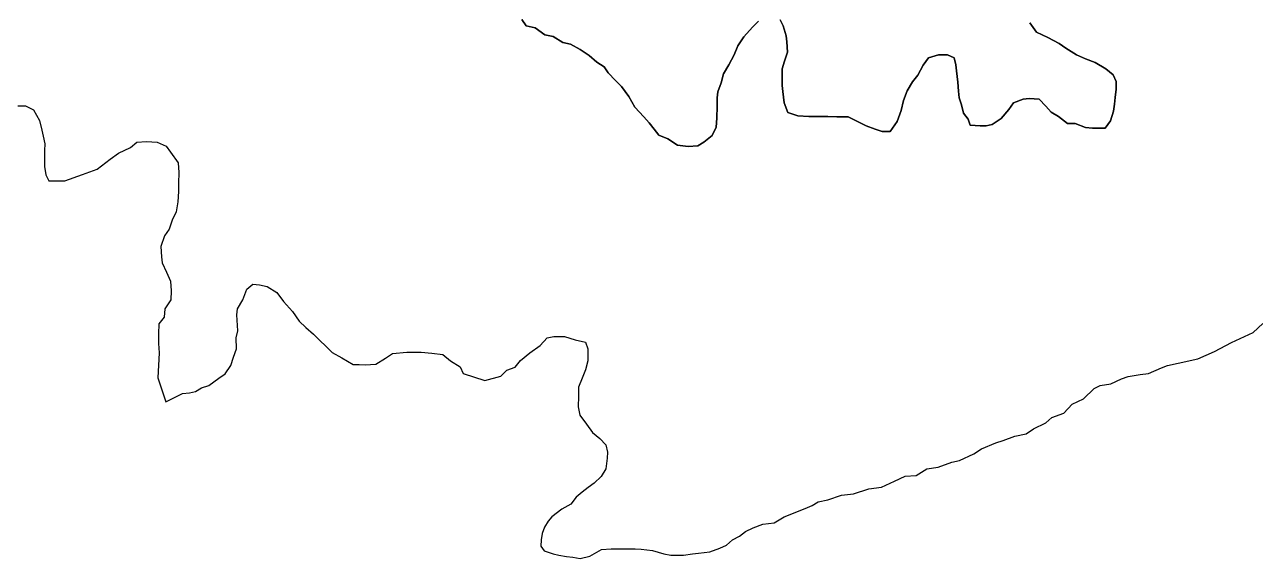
# Model space of a CAD drawing. Extents: x 553962 to 842807, y 8883888 to 9032388.
# Drawn here: x 615915 to 619995, y 8943492 to 8945264 of the extents above; entities that cross this region are included whole.
import ezdxf

# ---------------------------------------------------------------- set-up
doc = ezdxf.new("R2010")
doc.units = 0
doc.header["$LTSCALE"] = 200
doc.layers.add('25', color=7, linetype='Continuous', lineweight=13)
doc.layers.add('57', color=7, linetype='Continuous', lineweight=13)

msp = doc.modelspace()

# ---------------------------------------------------------------- linework, layer by layer
at = {"layer": '25'}
for points in [[(618349.5, 8945275.1), (618329.3, 8945255.2), (618301.6, 8945222.9), (618281.3, 8945193), (618268.6, 8945163), (618250.8, 8945130.6), (618233.1, 8945100.7), (618225.4, 8945070.7), (618215.1, 8945040.7), (618212.5, 8945020.7), (618212.3, 8944993.1), (618212, 8944953.1), (618209.2, 8944923.1), (618196.5, 8944895.6), (618168.8, 8944873.3), (618148.7, 8944860.9), (618116.2, 8944858.6), (618081.2, 8944863.8), (618048.9, 8944884.1), (618019, 8944896.8), (618004.1, 8944916.9), (617986.8, 8944937.1), (617969.4, 8944957.2), (617939.6, 8944989.9), (617919.9, 8945025.1), (617895.1, 8945057.8), (617875.3, 8945078), (617850.5, 8945103.2), (617838.1, 8945123.3), (617813.2, 8945138.5), (617788.4, 8945161.2), (617758.5, 8945181.4), (617726.1, 8945199.2), (617701.2, 8945204.3), (617668.8, 8945224.6), (617641.3, 8945229.8), (617609, 8945252.5), (617579, 8945260.2), (617564.2, 8945280.3)], [(618609.7, 8944958), (618579.7, 8944958.2), (618547.2, 8944958.4), (618517.1, 8944958.6), (618479.7, 8944961.3), (618447.2, 8944971.6), (618435, 8945004.2), (618430.2, 8945041.8), (618427.9, 8945061.8), (618428.1, 8945094.4), (618428.3, 8945116.9), (618436, 8945141.9), (618446.2, 8945171.8), (618444, 8945206.9), (618441.7, 8945227), (618431.9, 8945259.6), (618422, 8945279.7)], [(619249.8, 8945269.2), (619272.1, 8945239), (619309.5, 8945221.2), (619346.8, 8945200.9), (619369.2, 8945185.8), (619404.1, 8945163), (619434, 8945150.3), (619466.4, 8945137.6), (619501.3, 8945117.3), (619526.1, 8945097.1), (619536, 8945074.5), (619535.8, 8945049.5), (619533.1, 8945022), (619530.4, 8944999.4), (619527.7, 8944976.9), (619517.5, 8944944.5), (619499.8, 8944919.5), (619477.3, 8944919.7), (619457.3, 8944919.8), (619434.8, 8944922.5), (619399.8, 8944935.2), (619374.8, 8944935.4), (619345, 8944958.1), (619320.1, 8944973.3), (619302.8, 8944993.4), (619280.4, 8945016.1), (619247.9, 8945018.8), (619227.9, 8945016.5), (619195.3, 8945004.2), (619180.1, 8944981.7), (619154.9, 8944951.9), (619124.7, 8944932), (619104.7, 8944927.2), (619084.7, 8944927.3), (619052.2, 8944930), (619044.8, 8944950.1), (619030, 8944970.2), (619022.7, 8944997.8), (619015.3, 8945020.4), (619013, 8945042.9), (619010.7, 8945073), (619006, 8945110.6), (619003.7, 8945130.6), (618998.8, 8945153.2), (618976.4, 8945163.3), (618946.4, 8945163.5), (618913.8, 8945153.7), (618896.1, 8945128.8), (618878.3, 8945096.4), (618860.7, 8945074), (618842.9, 8945044.1), (618830.2, 8945011.6), (618822.4, 8944979.1), (618809.6, 8944941.6), (618786.9, 8944909.2), (618759.4, 8944909.4), (618736.9, 8944917.1), (618707, 8944927.3), (618682.1, 8944940), (618647.2, 8944957.7), (618609.7, 8944958)], [(615893, 8944993.9), (615918, 8944993.7), (615945.4, 8944981), (615965.2, 8944945.8), (615972.4, 8944913.2), (615977.2, 8944893.2), (615982.1, 8944868.1), (615981.9, 8944845.6), (615981.7, 8944813), (615981.5, 8944793), (615986.3, 8944765.4), (615996.1, 8944745.3), (616018.7, 8944745.2), (616048.7, 8944745), (616107.6, 8944765.7), (616107.6, 8944765.7), (616107.6, 8944765.7), (616156.5, 8944784.3), (616199.3, 8944816.6), (616226.9, 8944836.4), (616267.1, 8944856.2), (616287.2, 8944873.6), (616319.8, 8944875.9), (616354.8, 8944873.2), (616384.7, 8944860.4), (616399.5, 8944840.3), (616424.3, 8944805.1), (616426.5, 8944772.5), (616426.3, 8944737.5), (616426.1, 8944710), (616423.3, 8944674.9), (616418, 8944642.4), (616405.3, 8944615), (616395.1, 8944585), (616379.9, 8944562.6), (616367.1, 8944527.6), (616369.4, 8944492.5), (616371.7, 8944472.5), (616386.5, 8944442.3), (616398.8, 8944412.2), (616401, 8944379.7), (616400.8, 8944349.6), (616380.6, 8944319.7), (616377.9, 8944292.2), (616360.2, 8944269.8), (616359.9, 8944237.2), (616359.7, 8944204.7), (616362, 8944174.6), (616357.8, 8944091.2), (616357.8, 8944091.2), (616384, 8944011.3), (616384, 8944011.3)], [(616384, 8944011.3), (616439.2, 8944038.5), (616461.8, 8944040.9), (616481.8, 8944045.7), (616501.9, 8944058.1), (616527, 8944065.5), (616559.7, 8944090.3), (616581, 8944103.8), (616598.9, 8944132.4), (616607.9, 8944159.2), (616618.6, 8944187.8), (616616.8, 8944223.5), (616622.2, 8944246.8), (616618.8, 8944300.2), (616618.8, 8944300.2), (616621.5, 8944320.2), (616639.2, 8944350.1), (616652, 8944385.1), (616672.1, 8944402.5), (616694.6, 8944399.8), (616719.6, 8944394.7), (616751.9, 8944374.4), (616774.2, 8944344.2), (616804, 8944311.5), (616826.2, 8944278.8), (616848.6, 8944258.6), (616873.4, 8944235.9), (616893.3, 8944215.8), (616915.6, 8944195.6), (616935.5, 8944175.4), (616967.9, 8944157.7), (617005.2, 8944134.9), (617025.2, 8944134.8), (617045.2, 8944134.7), (617080.3, 8944136.9), (617112.9, 8944156.7), (617135.6, 8944171.6), (617183.1, 8944176.3), (617230.6, 8944176), (617265.6, 8944173.2), (617303.1, 8944168), (617328, 8944147.8), (617360.3, 8944127.6), (617370.2, 8944105), (617442.5, 8944081.9)], [(619427.9, 8944021.2), (619463.2, 8944056.1), (619483.3, 8944065.9), (619518.3, 8944070.7), (619553.5, 8944088), (619576.1, 8944095.4), (619616.1, 8944102.6), (619643.7, 8944104.9), (619686.3, 8944124.7), (619706.4, 8944132.1), (619741.5, 8944139.3), (619807.2, 8944153.7), (619861.8, 8944178.7), (619918.8, 8944208.2), (619990.3, 8944241.8), (620023, 8944271.6)], [(617442.5, 8944081.9), (617495.1, 8944096.6), (617515.3, 8944116.5), (617542.9, 8944126.3), (617560.6, 8944148.8), (617590.8, 8944173.6), (617590.8, 8944173.6), (617626, 8944198.4), (617648.7, 8944223.3), (617671.2, 8944228.1), (617706.2, 8944227.9), (617741.2, 8944217.7), (617776.1, 8944209.9), (617783.5, 8944187.3), (617783.3, 8944167.3), (617783.2, 8944147.3), (617775.4, 8944117.3), (617765.2, 8944089.8), (617752.5, 8944059.9), (617752.2, 8944029.8), (617752, 8943994.8), (617756.8, 8943967.2), (617779.1, 8943937), (617798.8, 8943909.3), (617823.7, 8943889.2), (617843.6, 8943869), (617848.4, 8943843.9), (617848.2, 8943823.9), (617843, 8943788.9), (617827.8, 8943763.9), (617805.1, 8943741.6), (617785, 8943726.7), (617764.8, 8943711.8), (617744.7, 8943694.4), (617727, 8943672), (617696.9, 8943654.7), (617664.2, 8943629.8), (617652.4, 8943615.6), (617639.8, 8943595.2), (617632, 8943574.7), (617628.8, 8943552.7), (617627.2, 8943532.2), (617638.3, 8943516.5), (617668.2, 8943507), (617687.1, 8943502.3), (617712.3, 8943497.6), (617734.3, 8943496), (617758.2, 8943491.5), (617790.7, 8943498.8), (617828.4, 8943521.1), (617860.9, 8943523.4), (617883.5, 8943523.2), (617906, 8943523.1), (617941, 8943522.9), (617961, 8943522.7), (617998.5, 8943517.5), (618035.9, 8943507.2), (618058.4, 8943502.1), (618080.9, 8943501.9), (618100.9, 8943501.8), (618130.9, 8943506.6), (618151, 8943509), (618188.5, 8943513.7), (618221.1, 8943526), (618243.7, 8943535.9), (618263.8, 8943553.3), (618286.5, 8943565.6), (618306.6, 8943580.5), (618331.7, 8943592.9), (618364.3, 8943605.2), (618401.8, 8943609.9), (618434.5, 8943629.8), (618454.6, 8943637.1), (618484.7, 8943649.4), (618504.7, 8943656.8), (618527.3, 8943666.7), (618547.4, 8943679.1), (618580, 8943686.4), (618625.1, 8943701.1), (618665.2, 8943705.8), (618715.3, 8943723), (618757.9, 8943727.8), (618800.6, 8943747.5), (618835.7, 8943764.8), (618873.2, 8943767.1), (618908.4, 8943789.3), (618946, 8943794.1), (618991.1, 8943811.3), (619016.2, 8943816.2), (619063.9, 8943838.4), (619089, 8943855.8), (619136.7, 8943875.5), (619161.8, 8943882.8), (619199.4, 8943897.6), (619237, 8943904.8), (619262.1, 8943922.2), (619302.3, 8943942), (619322.4, 8943959.3), (619362.5, 8943974.1), (619390.3, 8944004), (619427.9, 8944021.2)]]:
    msp.add_lwpolyline(points, dxfattribs=at)
at = {"layer": '57'}
for points in [[(617564.2, 8945280.3), (617579, 8945260.2), (617609, 8945252.5), (617641.3, 8945229.8), (617668.8, 8945224.6), (617701.2, 8945204.3), (617726.1, 8945199.2), (617758.5, 8945181.4), (617788.4, 8945161.2), (617813.2, 8945138.5), (617838.1, 8945123.3), (617850.5, 8945103.2), (617875.3, 8945078), (617895.1, 8945057.8), (617919.9, 8945025.1), (617939.6, 8944989.9), (617969.4, 8944957.2), (617986.8, 8944937.1), (618004.1, 8944916.9), (618019, 8944896.8), (618048.9, 8944884.1), (618081.2, 8944863.8), (618116.2, 8944858.6), (618148.7, 8944860.9), (618168.8, 8944873.3), (618196.5, 8944895.6), (618209.2, 8944923.1), (618212, 8944953.1), (618212.3, 8944993.1), (618212.5, 8945020.7), (618215.1, 8945040.7), (618225.4, 8945070.7), (618233.1, 8945100.7), (618250.8, 8945130.6), (618268.6, 8945163), (618281.3, 8945193), (618301.6, 8945222.9), (618329.3, 8945255.2), (618349.5, 8945275.1)], [(617564.2, 8945280.3), (617579, 8945260.2), (617609, 8945252.5), (617641.3, 8945229.8), (617668.8, 8945224.6), (617701.2, 8945204.3), (617726.1, 8945199.2), (617758.5, 8945181.4), (617788.4, 8945161.2), (617813.2, 8945138.5), (617838.1, 8945123.3), (617850.5, 8945103.2), (617875.3, 8945078), (617895.1, 8945057.8), (617919.9, 8945025.1), (617939.6, 8944989.9), (617969.4, 8944957.2), (617986.8, 8944937.1), (618004.1, 8944916.9), (618019, 8944896.8), (618048.9, 8944884.1), (618081.2, 8944863.8), (618116.2, 8944858.6), (618148.7, 8944860.9), (618168.8, 8944873.3), (618196.5, 8944895.6), (618209.2, 8944923.1), (618212, 8944953.1), (618212.3, 8944993.1), (618212.5, 8945020.7), (618215.1, 8945040.7), (618225.4, 8945070.7), (618233.1, 8945100.7), (618250.8, 8945130.6), (618268.6, 8945163), (618281.3, 8945193), (618301.6, 8945222.9), (618329.3, 8945255.2), (618349.5, 8945275.1)], [(618422, 8945279.7), (618431.9, 8945259.6), (618441.7, 8945227), (618444, 8945206.9), (618446.2, 8945171.8), (618436, 8945141.9), (618428.3, 8945116.9), (618428.1, 8945094.4), (618427.9, 8945061.8), (618430.2, 8945041.8), (618435, 8945004.2), (618447.2, 8944971.6), (618479.7, 8944961.3), (618517.1, 8944958.6), (618547.2, 8944958.4), (618579.7, 8944958.2), (618609.7, 8944958)], [(618422, 8945279.7), (618431.9, 8945259.6), (618441.7, 8945227), (618444, 8945206.9), (618446.2, 8945171.8), (618436, 8945141.9), (618428.3, 8945116.9), (618428.1, 8945094.4), (618427.9, 8945061.8), (618430.2, 8945041.8), (618435, 8945004.2), (618447.2, 8944971.6), (618479.7, 8944961.3), (618517.1, 8944958.6), (618547.2, 8944958.4), (618579.7, 8944958.2), (618609.7, 8944958)], [(618609.7, 8944958), (618647.2, 8944957.7), (618682.1, 8944940), (618707, 8944927.3), (618736.9, 8944917.1), (618759.4, 8944909.4), (618786.9, 8944909.2), (618809.6, 8944941.6), (618822.4, 8944979.1), (618830.2, 8945011.6), (618842.9, 8945044.1), (618860.7, 8945074), (618878.3, 8945096.4), (618896.1, 8945128.8), (618913.8, 8945153.7), (618946.4, 8945163.5), (618976.4, 8945163.3), (618998.8, 8945153.2), (619003.7, 8945130.6), (619006, 8945110.6), (619010.7, 8945073), (619013, 8945042.9), (619015.3, 8945020.4), (619022.7, 8944997.8), (619030, 8944970.2), (619044.8, 8944950.1), (619052.2, 8944930), (619084.7, 8944927.3), (619104.7, 8944927.2), (619124.7, 8944932), (619154.9, 8944951.9), (619180.1, 8944981.7), (619195.3, 8945004.2), (619227.9, 8945016.5), (619247.9, 8945018.8), (619280.4, 8945016.1), (619302.8, 8944993.4), (619320.1, 8944973.3), (619345, 8944958.1), (619374.8, 8944935.4), (619399.8, 8944935.2), (619434.8, 8944922.5), (619457.3, 8944919.8), (619477.3, 8944919.7), (619499.8, 8944919.5), (619517.5, 8944944.5), (619527.7, 8944976.9), (619530.4, 8944999.4), (619533.1, 8945022), (619535.8, 8945049.5), (619536, 8945074.5), (619526.1, 8945097.1), (619501.3, 8945117.3), (619466.4, 8945137.6), (619434, 8945150.3), (619404.1, 8945163), (619369.2, 8945185.8), (619346.8, 8945200.9), (619309.5, 8945221.2), (619272.1, 8945239), (619249.8, 8945269.2)], [(618609.7, 8944958), (618647.2, 8944957.7), (618682.1, 8944940), (618707, 8944927.3), (618736.9, 8944917.1), (618759.4, 8944909.4), (618786.9, 8944909.2), (618809.6, 8944941.6), (618822.4, 8944979.1), (618830.2, 8945011.6), (618842.9, 8945044.1), (618860.7, 8945074), (618878.3, 8945096.4), (618896.1, 8945128.8), (618913.8, 8945153.7), (618946.4, 8945163.5), (618976.4, 8945163.3), (618998.8, 8945153.2), (619003.7, 8945130.6), (619006, 8945110.6), (619010.7, 8945073), (619013, 8945042.9), (619015.3, 8945020.4), (619022.7, 8944997.8), (619030, 8944970.2), (619044.8, 8944950.1), (619052.2, 8944930), (619084.7, 8944927.3), (619104.7, 8944927.2), (619124.7, 8944932), (619154.9, 8944951.9), (619180.1, 8944981.7), (619195.3, 8945004.2), (619227.9, 8945016.5), (619247.9, 8945018.8), (619280.4, 8945016.1), (619302.8, 8944993.4), (619320.1, 8944973.3), (619345, 8944958.1), (619374.8, 8944935.4), (619399.8, 8944935.2), (619434.8, 8944922.5), (619457.3, 8944919.8), (619477.3, 8944919.7), (619499.8, 8944919.5), (619517.5, 8944944.5), (619527.7, 8944976.9), (619530.4, 8944999.4), (619533.1, 8945022), (619535.8, 8945049.5), (619536, 8945074.5), (619526.1, 8945097.1), (619501.3, 8945117.3), (619466.4, 8945137.6), (619434, 8945150.3), (619404.1, 8945163), (619369.2, 8945185.8), (619346.8, 8945200.9), (619309.5, 8945221.2), (619272.1, 8945239), (619249.8, 8945269.2)]]:
    msp.add_lwpolyline(points, dxfattribs=at)

doc.saveas('drawing.dxf')
